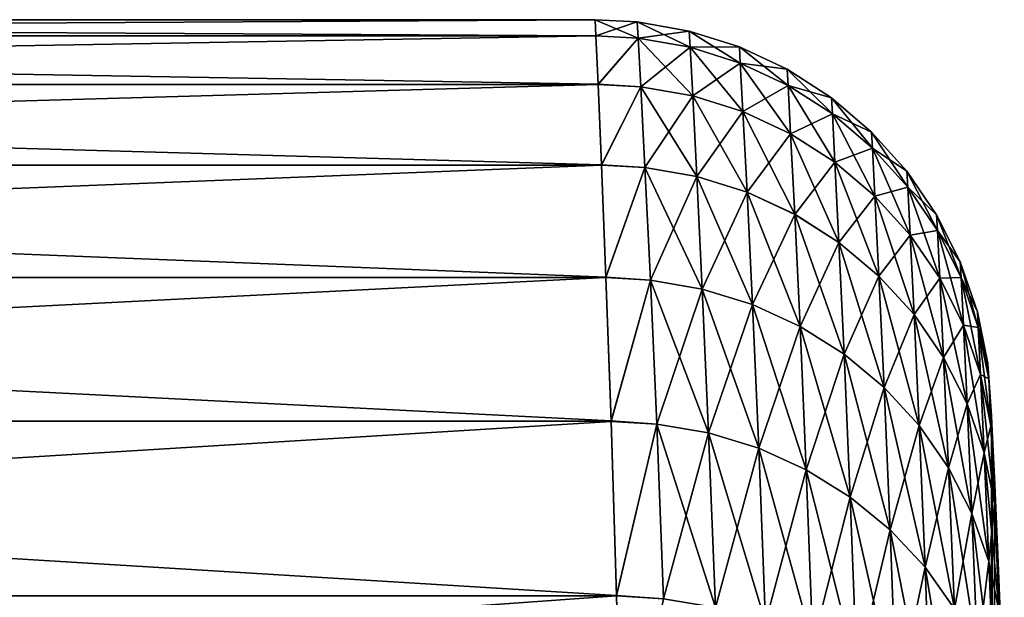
# Model space of a CAD drawing. Header units: metres. Extents: x -2 to 102, y -85 to 102.
# Tile 343 of 343: x 100.644 to 101.886, y 101.741 to 102.47. Entities that reach past the tile are written whole.
import ezdxf

# ---------------------------------------------------------------- set-up
doc = ezdxf.new("R2010")
doc.units = ezdxf.units.M
doc.layers.add('solid_21064300', color=7, linetype='CONTINUOUS')

msp = doc.modelspace()

# ---------------------------------------------------------------- linework, layer by layer
at = {"layer": 'solid_21064300'}
for points in [[(101.36982, 102.470299, 0.001516), (97.811768, 102.470299, 0.000199), (97.811249, 102.44986, 0.639097)], [(101.370728, 102.449799, 0.639964), (101.36982, 102.470299, 0.001516), (97.811249, 102.44986, 0.639097)], [(101.37072, 102.449989, -0.637021), (97.811249, 102.449883, -0.638734), (97.811768, 102.470299, 0.000199)], [(101.36982, 102.470299, 0.001516), (101.37072, 102.449989, -0.637021), (97.811768, 102.470299, 0.000199)], [(101.422821, 102.467461, 0.000027), (101.37072, 102.449989, -0.637021), (101.36982, 102.470299, 0.001516)], [(101.423935, 102.447006, 0.639119), (101.36982, 102.470299, 0.001516), (101.370728, 102.449799, 0.639964)], [(101.422821, 102.467461, 0.000027), (101.36982, 102.470299, 0.001516), (101.423935, 102.447006, 0.639119)], [(101.423943, 102.447006, -0.639064), (101.37072, 102.449989, -0.637021), (101.422821, 102.467461, 0.000027)], [(101.422821, 102.467461, 0.000027), (101.488358, 102.456017, 0.000027), (101.489471, 102.435577, -0.638133)], [(101.422821, 102.467461, 0.000027), (101.423935, 102.447006, 0.639119), (101.488358, 102.456017, 0.000027)], [(101.423943, 102.447006, -0.639064), (101.422821, 102.467461, 0.000027), (101.489471, 102.435577, -0.638133)], [(101.423935, 102.447006, 0.639119), (101.489471, 102.435577, 0.638188), (101.488358, 102.456017, 0.000027)], [(101.488358, 102.456017, 0.000027), (101.551796, 102.435982, 0.000027), (101.552902, 102.415565, -0.636659)], [(101.488358, 102.456017, 0.000027), (101.489471, 102.435577, 0.638188), (101.551796, 102.435982, 0.000027)], [(101.489471, 102.435577, -0.638133), (101.488358, 102.456017, 0.000027), (101.552902, 102.415565, -0.636659)], [(101.370728, 102.449799, 0.639964), (97.811249, 102.44986, 0.639097), (97.809662, 102.388641, 1.275364)], [(101.373466, 102.388565, 1.275915), (101.370728, 102.449799, 0.639964), (97.809662, 102.388641, 1.275364)], [(101.373451, 102.388908, -1.27324), (97.809669, 102.388672, -1.275108), (97.811249, 102.449883, -0.638734)], [(101.37072, 102.449989, -0.637021), (101.373451, 102.388908, -1.27324), (97.811249, 102.449883, -0.638734)], [(101.423943, 102.447006, -0.639064), (101.373451, 102.388908, -1.27324), (101.37072, 102.449989, -0.637021)], [(101.423935, 102.447006, 0.639119), (101.370728, 102.449799, 0.639964), (101.373466, 102.388565, 1.275915)], [(101.427261, 102.385674, -1.275516), (101.373451, 102.388908, -1.27324), (101.423943, 102.447006, -0.639064)], [(101.423935, 102.447006, 0.639119), (101.373466, 102.388565, 1.275915), (101.427269, 102.385658, 1.275573)], [(101.423935, 102.447006, 0.639119), (101.427269, 102.385658, 1.275573), (101.489471, 102.435577, 0.638188)], [(101.423943, 102.447006, -0.639064), (101.489471, 102.435577, -0.638133), (101.492783, 102.374275, -1.273663)], [(101.427261, 102.385674, -1.275516), (101.423943, 102.447006, -0.639064), (101.492783, 102.374275, -1.273663)], [(101.427269, 102.385658, 1.275573), (101.492783, 102.37426, 1.273719), (101.489471, 102.435577, 0.638188)], [(101.489471, 102.435577, 0.638188), (101.552895, 102.415565, 0.636714), (101.551796, 102.435982, 0.000027)], [(101.489471, 102.435577, 0.638188), (101.492783, 102.37426, 1.273719), (101.552895, 102.415565, 0.636714)], [(101.489471, 102.435577, -0.638133), (101.552902, 102.415565, -0.636659), (101.556183, 102.35434, -1.270725)], [(101.492783, 102.374275, -1.273663), (101.489471, 102.435577, -0.638133), (101.556183, 102.35434, -1.270725)], [(101.551796, 102.435982, 0.000027), (101.612015, 102.4077, 0.000027), (101.613106, 102.387329, -0.634668)], [(101.551796, 102.435982, 0.000027), (101.552895, 102.415565, 0.636714), (101.612015, 102.4077, 0.000027)], [(101.552902, 102.415565, -0.636659), (101.551796, 102.435982, 0.000027), (101.613106, 102.387329, -0.634668)], [(101.492783, 102.37426, 1.273719), (101.55619, 102.354324, 1.270781), (101.552895, 102.415565, 0.636714)], [(101.552895, 102.415565, 0.636714), (101.613098, 102.387329, 0.634722), (101.612015, 102.4077, 0.000027)], [(101.552895, 102.415565, 0.636714), (101.55619, 102.354324, 1.270781), (101.613098, 102.387329, 0.634722)], [(101.552902, 102.415565, -0.636659), (101.613106, 102.387329, -0.634668), (101.616356, 102.326241, -1.266754)], [(101.556183, 102.35434, -1.270725), (101.552902, 102.415565, -0.636659), (101.616356, 102.326241, -1.266754)], [(101.612015, 102.4077, 0.000027), (101.667946, 102.371674, 0.000027), (101.669022, 102.351364, -0.632194)], [(101.612015, 102.4077, 0.000027), (101.613098, 102.387329, 0.634722), (101.667946, 102.371674, 0.000027)], [(101.613106, 102.387329, -0.634668), (101.612015, 102.4077, 0.000027), (101.669022, 102.351364, -0.632194)], [(101.377747, 102.287254, -1.904583), (97.807159, 102.286911, -1.906328), (97.809669, 102.388672, -1.275108)], [(101.373466, 102.388565, 1.275915), (97.809662, 102.388641, 1.275364), (97.807159, 102.286888, 1.906478)], [(101.377769, 102.286812, 1.906865), (101.373466, 102.388565, 1.275915), (97.807159, 102.286888, 1.906478)], [(101.373451, 102.388908, -1.27324), (101.377747, 102.287254, -1.904583), (97.809669, 102.388672, -1.275108)], [(101.427261, 102.385674, -1.275516), (101.377747, 102.287254, -1.904583), (101.373451, 102.388908, -1.27324)], [(101.427269, 102.385658, 1.275573), (101.373466, 102.388565, 1.275915), (101.377769, 102.286812, 1.906865)], [(101.432587, 102.283722, -1.906702), (101.377747, 102.287254, -1.904583), (101.427261, 102.385674, -1.275516)], [(101.427269, 102.385658, 1.275573), (101.377769, 102.286812, 1.906865), (101.432587, 102.283707, 1.906761)], [(101.427261, 102.385674, -1.275516), (101.492783, 102.374275, -1.273663), (101.498077, 102.272362, -1.903943)], [(101.432587, 102.283722, -1.906702), (101.427261, 102.385674, -1.275516), (101.498077, 102.272362, -1.903943)], [(101.427269, 102.385658, 1.275573), (101.432587, 102.283707, 1.906761), (101.492783, 102.37426, 1.273719)], [(101.55619, 102.354324, 1.270781), (101.616356, 102.326225, 1.26681), (101.613098, 102.387329, 0.634722)], [(101.613098, 102.387329, 0.634722), (101.669014, 102.351364, 0.632249), (101.667946, 102.371674, 0.000027)], [(101.613098, 102.387329, 0.634722), (101.616356, 102.326225, 1.26681), (101.669014, 102.351364, 0.632249)], [(101.613106, 102.387329, -0.634668), (101.669022, 102.351364, -0.632194), (101.672218, 102.290459, -1.261821)], [(101.616356, 102.326241, -1.266754), (101.613106, 102.387329, -0.634668), (101.672218, 102.290459, -1.261821)], [(101.432587, 102.283707, 1.906761), (101.498085, 102.272346, 1.904002), (101.492783, 102.37426, 1.273719)], [(101.492783, 102.374275, -1.273663), (101.556183, 102.35434, -1.270725), (101.56144, 102.252563, -1.899562)], [(101.498077, 102.272362, -1.903943), (101.492783, 102.374275, -1.273663), (101.56144, 102.252563, -1.899562)], [(101.492783, 102.37426, 1.273719), (101.498085, 102.272346, 1.904002), (101.55619, 102.354324, 1.270781)], [(101.667946, 102.371674, 0.000027), (101.71859, 102.328545, 0.000027), (101.71965, 102.308311, -0.629282)], [(101.667946, 102.371674, 0.000027), (101.669014, 102.351364, 0.632249), (101.71859, 102.328545, 0.000027)], [(101.669022, 102.351364, -0.632194), (101.667946, 102.371674, 0.000027), (101.71965, 102.308311, -0.629282)], [(101.498085, 102.272346, 1.904002), (101.561447, 102.252556, 1.899621), (101.55619, 102.354324, 1.270781)], [(101.556183, 102.35434, -1.270725), (101.616356, 102.326241, -1.266754), (101.621552, 102.224686, -1.893637)], [(101.56144, 102.252563, -1.899562), (101.556183, 102.35434, -1.270725), (101.621552, 102.224686, -1.893637)], [(101.55619, 102.354324, 1.270781), (101.561447, 102.252556, 1.899621), (101.616356, 102.326225, 1.26681)], [(101.616356, 102.326225, 1.26681), (101.672226, 102.290443, 1.261877), (101.669014, 102.351364, 0.632249)], [(101.669014, 102.351364, 0.632249), (101.71965, 102.308311, 0.629337), (101.71859, 102.328545, 0.000027)], [(101.669014, 102.351364, 0.632249), (101.672226, 102.290443, 1.261877), (101.71965, 102.308311, 0.629337)], [(101.669022, 102.351364, -0.632194), (101.71965, 102.308311, -0.629282), (101.722801, 102.247635, -1.256013)], [(101.672218, 102.290459, -1.261821), (101.669022, 102.351364, -0.632194), (101.722801, 102.247635, -1.256013)], [(101.561447, 102.252556, 1.899621), (101.621552, 102.22467, 1.893695), (101.616356, 102.326225, 1.26681)], [(101.616356, 102.326241, -1.266754), (101.672218, 102.290459, -1.261821), (101.677345, 102.189209, -1.886273)], [(101.621552, 102.224686, -1.893637), (101.616356, 102.326241, -1.266754), (101.677345, 102.189209, -1.886273)], [(101.616356, 102.326225, 1.26681), (101.621552, 102.22467, 1.893695), (101.672226, 102.290443, 1.261877)], [(101.71859, 102.328545, 0.000027), (101.763069, 102.279068, 0.000027), (101.764107, 102.258926, -0.625984)], [(101.71859, 102.328545, 0.000027), (101.71965, 102.308311, 0.629337), (101.763069, 102.279068, 0.000027)], [(101.71965, 102.308311, -0.629282), (101.71859, 102.328545, 0.000027), (101.764107, 102.258926, -0.625984)], [(101.672226, 102.290443, 1.261877), (101.722801, 102.24762, 1.256068), (101.71965, 102.308311, 0.629337)], [(101.71965, 102.308311, 0.629337), (101.764099, 102.258926, 0.626038), (101.763069, 102.279068, 0.000027)], [(101.71965, 102.308311, 0.629337), (101.722801, 102.24762, 1.256068), (101.764099, 102.258926, 0.626038)], [(101.71965, 102.308311, -0.629282), (101.764107, 102.258926, -0.625984), (101.767189, 102.198524, -1.249432)], [(101.722801, 102.247635, -1.256013), (101.71965, 102.308311, -0.629282), (101.767189, 102.198524, -1.249432)], [(101.383324, 102.145393, -2.528365), (97.803864, 102.145012, -2.529803), (97.807159, 102.286911, -1.906328)], [(101.377769, 102.286812, 1.906865), (97.807159, 102.286888, 1.906478), (97.803864, 102.144997, 2.529866)], [(101.383339, 102.144913, 2.530188), (101.377769, 102.286812, 1.906865), (97.803864, 102.144997, 2.529866)], [(101.377747, 102.287254, -1.904583), (101.383324, 102.145393, -2.528365), (97.807159, 102.286911, -1.906328)], [(101.432587, 102.283722, -1.906702), (101.383324, 102.145393, -2.528365), (101.377747, 102.287254, -1.904583)], [(101.432587, 102.283707, 1.906761), (101.377769, 102.286812, 1.906865), (101.383339, 102.144913, 2.530188)], [(101.439491, 102.14167, -2.530008), (101.383324, 102.145393, -2.528365), (101.432587, 102.283722, -1.906702)], [(101.432587, 102.283707, 1.906761), (101.383339, 102.144913, 2.530188), (101.439484, 102.141663, 2.530063)], [(101.432587, 102.283722, -1.906702), (101.498077, 102.272362, -1.903943), (101.504951, 102.130371, -2.52637)], [(101.439491, 102.14167, -2.530008), (101.432587, 102.283722, -1.906702), (101.504951, 102.130371, -2.52637)], [(101.432587, 102.283707, 1.906761), (101.439484, 102.141663, 2.530063), (101.498085, 102.272346, 1.904002)], [(101.621552, 102.22467, 1.893695), (101.677353, 102.189194, 1.886331), (101.672226, 102.290443, 1.261877)], [(101.672218, 102.290459, -1.261821), (101.722801, 102.247635, -1.256013), (101.727837, 102.146767, -1.8776)], [(101.677345, 102.189209, -1.886273), (101.672218, 102.290459, -1.261821), (101.727837, 102.146767, -1.8776)], [(101.672226, 102.290443, 1.261877), (101.677353, 102.189194, 1.886331), (101.722801, 102.24762, 1.256068)], [(101.439484, 102.141663, 2.530063), (101.504944, 102.130371, 2.526425), (101.498085, 102.272346, 1.904002)], [(101.498077, 102.272362, -1.903943), (101.56144, 102.252563, -1.899562), (101.56826, 102.110764, -2.520579)], [(101.504951, 102.130371, -2.52637), (101.498077, 102.272362, -1.903943), (101.56826, 102.110764, -2.520579)], [(101.498085, 102.272346, 1.904002), (101.504944, 102.130371, 2.526425), (101.561447, 102.252556, 1.899621)], [(101.763069, 102.279068, 0.000027), (101.800583, 102.224129, 0.000027), (101.801598, 102.204086, -0.622357)], [(101.763069, 102.279068, 0.000027), (101.764099, 102.258926, 0.626038), (101.800583, 102.224129, 0.000027)], [(101.764107, 102.258926, -0.625984), (101.763069, 102.279068, 0.000027), (101.801598, 102.204086, -0.622357)], [(101.722801, 102.24762, 1.256068), (101.767197, 102.198509, 1.249487), (101.764099, 102.258926, 0.626038)], [(101.764099, 102.258926, 0.626038), (101.80159, 102.204086, 0.62241), (101.800583, 102.224129, 0.000027)], [(101.764099, 102.258926, 0.626038), (101.767197, 102.198509, 1.249487), (101.80159, 102.204086, 0.62241)], [(101.764107, 102.258926, -0.625984), (101.801598, 102.204086, -0.622357), (101.804619, 102.143997, -1.242196)], [(101.767189, 102.198524, -1.249432), (101.764107, 102.258926, -0.625984), (101.804619, 102.143997, -1.242196)], [(101.504944, 102.130371, 2.526425), (101.568253, 102.110764, 2.520634), (101.561447, 102.252556, 1.899621)], [(101.56144, 102.252563, -1.899562), (101.621552, 102.224686, -1.893637), (101.628296, 102.083191, -2.512739)], [(101.56826, 102.110764, -2.520579), (101.56144, 102.252563, -1.899562), (101.628296, 102.083191, -2.512739)], [(101.561447, 102.252556, 1.899621), (101.568253, 102.110764, 2.520634), (101.621552, 102.22467, 1.893695)], [(101.677353, 102.189194, 1.886331), (101.727844, 102.146751, 1.877657), (101.722801, 102.24762, 1.256068)], [(101.722801, 102.247635, -1.256013), (101.767189, 102.198524, -1.249432), (101.772133, 102.098114, -1.867771)], [(101.727837, 102.146767, -1.8776), (101.722801, 102.247635, -1.256013), (101.772133, 102.098114, -1.867771)], [(101.722801, 102.24762, 1.256068), (101.727844, 102.146751, 1.877657), (101.767197, 102.198509, 1.249487)], [(101.568253, 102.110764, 2.520634), (101.628288, 102.083183, 2.512794), (101.621552, 102.22467, 1.893695)], [(101.621552, 102.224686, -1.893637), (101.677345, 102.189209, -1.886273), (101.68399, 102.048141, -2.502987)], [(101.628296, 102.083191, -2.512739), (101.621552, 102.224686, -1.893637), (101.68399, 102.048141, -2.502987)], [(101.621552, 102.22467, 1.893695), (101.628288, 102.083183, 2.512794), (101.677353, 102.189194, 1.886331)], [(101.800583, 102.224129, 0.000027), (101.830475, 102.164688, 0.000027), (101.831459, 102.144768, -0.618465)], [(101.800583, 102.224129, 0.000027), (101.80159, 102.204086, 0.62241), (101.830475, 102.164688, 0.000027)], [(101.801598, 102.204086, -0.622357), (101.800583, 102.224129, 0.000027), (101.831459, 102.144768, -0.618465)], [(101.727844, 102.146751, 1.877657), (101.772133, 102.098099, 1.867828), (101.767197, 102.198509, 1.249487)], [(101.767189, 102.198524, -1.249432), (101.804619, 102.143997, -1.242196), (101.809448, 102.044106, -1.856961)], [(101.772133, 102.098114, -1.867771), (101.767189, 102.198524, -1.249432), (101.809448, 102.044106, -1.856961)], [(101.767197, 102.198509, 1.249487), (101.804619, 102.143982, 1.24225), (101.80159, 102.204086, 0.62241)], [(101.767197, 102.198509, 1.249487), (101.772133, 102.098099, 1.867828), (101.804619, 102.143982, 1.24225)], [(101.80159, 102.204086, 0.62241), (101.831459, 102.144768, 0.618519), (101.830475, 102.164688, 0.000027)], [(101.80159, 102.204086, 0.62241), (101.804619, 102.143982, 1.24225), (101.831459, 102.144768, 0.618519)], [(101.801598, 102.204086, -0.622357), (101.831459, 102.144768, -0.618465), (101.834404, 102.085022, -1.234432)], [(101.804619, 102.143997, -1.242196), (101.801598, 102.204086, -0.622357), (101.834404, 102.085022, -1.234432)], [(101.628288, 102.083183, 2.512794), (101.68399, 102.048141, 2.503042), (101.677353, 102.189194, 1.886331)], [(101.677345, 102.189209, -1.886273), (101.727837, 102.146767, -1.8776), (101.734367, 102.006241, -2.491498)], [(101.68399, 102.048141, -2.502987), (101.677345, 102.189209, -1.886273), (101.734367, 102.006241, -2.491498)], [(101.677353, 102.189194, 1.886331), (101.68399, 102.048141, 2.503042), (101.727844, 102.146751, 1.877657)], [(101.830475, 102.164688, 0.000027), (101.852203, 102.101814, 0.000027), (101.853165, 102.082016, -0.614379)], [(101.830475, 102.164688, 0.000027), (101.831459, 102.144768, 0.618519), (101.852203, 102.101814, 0.000027)], [(101.831459, 102.144768, -0.618465), (101.830475, 102.164688, 0.000027), (101.853165, 102.082016, -0.614379)], [(101.389854, 101.963898, -3.141902), (97.799927, 101.963547, -3.142972), (97.803864, 102.145012, -2.529803)], [(101.383339, 102.144913, 2.530188), (97.803864, 102.144997, 2.529866), (97.799927, 101.963539, 3.142988)], [(101.38987, 101.963448, 3.14327), (101.383339, 102.144913, 2.530188), (97.799927, 101.963539, 3.142988)], [(101.383324, 102.145393, -2.528365), (101.389854, 101.963898, -3.141902), (97.803864, 102.145012, -2.529803)], [(101.439491, 102.14167, -2.530008), (101.389854, 101.963898, -3.141902), (101.383324, 102.145393, -2.528365)], [(101.439484, 102.141663, 2.530063), (101.383339, 102.144913, 2.530188), (101.38987, 101.963448, 3.14327)], [(101.68399, 102.048141, 2.503042), (101.734367, 102.006233, 2.491552), (101.727844, 102.146751, 1.877657)], [(101.727837, 102.146767, -1.8776), (101.772133, 102.098114, -1.867771), (101.778534, 101.958221, -2.478472)], [(101.734367, 102.006241, -2.491498), (101.727837, 102.146767, -1.8776), (101.778534, 101.958221, -2.478472)], [(101.727844, 102.146751, 1.877657), (101.734367, 102.006233, 2.491552), (101.772133, 102.098099, 1.867828)], [(101.772133, 102.098099, 1.867828), (101.809448, 102.04409, 1.857018), (101.804619, 102.143982, 1.24225)], [(101.804619, 102.143982, 1.24225), (101.834412, 102.085007, 1.234486), (101.831459, 102.144768, 0.618519)], [(101.804619, 102.143997, -1.242196), (101.834404, 102.085022, -1.234432), (101.839119, 101.985703, -1.845361)], [(101.809448, 102.044106, -1.856961), (101.804619, 102.143997, -1.242196), (101.839119, 101.985703, -1.845361)], [(101.804619, 102.143982, 1.24225), (101.809448, 102.04409, 1.857018), (101.834412, 102.085007, 1.234486)], [(101.831459, 102.144768, 0.618519), (101.853165, 102.082016, 0.614432), (101.852203, 102.101814, 0.000027)], [(101.831459, 102.144768, 0.618519), (101.834412, 102.085007, 1.234486), (101.853165, 102.082016, 0.614432)], [(101.831459, 102.144768, -0.618465), (101.853165, 102.082016, -0.614379), (101.856033, 102.022636, -1.226277)], [(101.834404, 102.085022, -1.234432), (101.831459, 102.144768, -0.618465), (101.856033, 102.022636, -1.226277)], [(101.447517, 101.960083, -3.142827), (101.389854, 101.963898, -3.141902), (101.439491, 102.14167, -2.530008)], [(101.439484, 102.141663, 2.530063), (101.38987, 101.963448, 3.14327), (101.447525, 101.960068, 3.142871)], [(101.439484, 102.141663, 2.530063), (101.447525, 101.960068, 3.142871), (101.504944, 102.130371, 2.526425)], [(101.439491, 102.14167, -2.530008), (101.504951, 102.130371, -2.52637), (101.512939, 101.948868, -3.138346)], [(101.447517, 101.960083, -3.142827), (101.439491, 102.14167, -2.530008), (101.512939, 101.948868, -3.138346)], [(101.447525, 101.960068, 3.142871), (101.512947, 101.948853, 3.13839), (101.504944, 102.130371, 2.526425)], [(101.504944, 102.130371, 2.526425), (101.512947, 101.948853, 3.13839), (101.568253, 102.110764, 2.520634)], [(101.504951, 102.130371, -2.52637), (101.56826, 102.110764, -2.520579), (101.576187, 101.929497, -3.13119)], [(101.512939, 101.948868, -3.138346), (101.504951, 102.130371, -2.52637), (101.576187, 101.929497, -3.13119)], [(101.512947, 101.948853, 3.13839), (101.576187, 101.929482, 3.131235), (101.568253, 102.110764, 2.520634)], [(101.568253, 102.110764, 2.520634), (101.576187, 101.929482, 3.131235), (101.628288, 102.083183, 2.512794)], [(101.56826, 102.110764, -2.520579), (101.628296, 102.083191, -2.512739), (101.636124, 101.902321, -3.121487)], [(101.576187, 101.929497, -3.13119), (101.56826, 102.110764, -2.520579), (101.636124, 101.902321, -3.121487)], [(101.734367, 102.006233, 2.491552), (101.778526, 101.958214, 2.478526), (101.772133, 102.098099, 1.867828)], [(101.772133, 102.098114, -1.867771), (101.809448, 102.044106, -1.856961), (101.815697, 101.904938, -2.464143)], [(101.778534, 101.958221, -2.478472), (101.772133, 102.098114, -1.867771), (101.815697, 101.904938, -2.464143)], [(101.772133, 102.098099, 1.867828), (101.778526, 101.958214, 2.478526), (101.809448, 102.04409, 1.857018)], [(101.852203, 102.101814, 0.000027), (101.865395, 102.036606, 0.000026), (101.866333, 102.016937, -0.61017)], [(101.852203, 102.101814, 0.000027), (101.853165, 102.082016, 0.614432), (101.865395, 102.036606, 0.000026)], [(101.853165, 102.082016, -0.614379), (101.852203, 102.101814, 0.000027), (101.866333, 102.016937, -0.61017)], [(101.576187, 101.929482, 3.131235), (101.636131, 101.902306, 3.121531), (101.628288, 102.083183, 2.512794)], [(101.628288, 102.083183, 2.512794), (101.636131, 101.902306, 3.121531), (101.68399, 102.048141, 2.503042)], [(101.628296, 102.083191, -2.512739), (101.68399, 102.048141, -2.502987), (101.691711, 101.867821, -3.109407)], [(101.636124, 101.902321, -3.121487), (101.628296, 102.083191, -2.512739), (101.691711, 101.867821, -3.109407)], [(101.809448, 102.04409, 1.857018), (101.839119, 101.985687, 1.845418), (101.834412, 102.085007, 1.234486)], [(101.834404, 102.085022, -1.234432), (101.856033, 102.022636, -1.226277), (101.860619, 101.923935, -1.833177)], [(101.839119, 101.985703, -1.845361), (101.834404, 102.085022, -1.234432), (101.860619, 101.923935, -1.833177)], [(101.834412, 102.085007, 1.234486), (101.856041, 102.022621, 1.226331), (101.853165, 102.082016, 0.614432)], [(101.834412, 102.085007, 1.234486), (101.839119, 101.985687, 1.845418), (101.856041, 102.022621, 1.226331)], [(101.853165, 102.082016, 0.614432), (101.866333, 102.016937, 0.610223), (101.865395, 102.036606, 0.000026)], [(101.853165, 102.082016, 0.614432), (101.856041, 102.022621, 1.226331), (101.866333, 102.016937, 0.610223)], [(101.853165, 102.082016, -0.614379), (101.866333, 102.016937, -0.61017), (101.869118, 101.957954, -1.217877)], [(101.856033, 102.022636, -1.226277), (101.853165, 102.082016, -0.614379), (101.869118, 101.957954, -1.217877)], [(101.636131, 101.902306, 3.121531), (101.691711, 101.867805, 3.109451), (101.68399, 102.048141, 2.503042)], [(101.68399, 102.048141, 2.503042), (101.691711, 101.867805, 3.109451), (101.734367, 102.006233, 2.491552)], [(101.68399, 102.048141, -2.502987), (101.734367, 102.006241, -2.491498), (101.741951, 101.826599, -3.095165)], [(101.691711, 101.867821, -3.109407), (101.68399, 102.048141, -2.502987), (101.741951, 101.826599, -3.095165)], [(101.778526, 101.958214, 2.478526), (101.815689, 101.90493, 2.464196), (101.809448, 102.04409, 1.857018)], [(101.809448, 102.044106, -1.856961), (101.839119, 101.985703, -1.845361), (101.845207, 101.847328, -2.448762)], [(101.815697, 101.904938, -2.464143), (101.809448, 102.044106, -1.856961), (101.845207, 101.847328, -2.448762)], [(101.809448, 102.04409, 1.857018), (101.815689, 101.90493, 2.464196), (101.839119, 101.985687, 1.845418)], [(101.865395, 102.036606, 0.000026), (101.869797, 101.970291, 0.000634), (101.870712, 101.950874, -0.603966)], [(101.865395, 102.036606, 0.000026), (101.866333, 102.016937, 0.610223), (101.869797, 101.970291, 0.000634)], [(101.866333, 102.016937, -0.61017), (101.865395, 102.036606, 0.000026), (101.870712, 101.950874, -0.603966)], [(101.839119, 101.985687, 1.845418), (101.860619, 101.923927, 1.833233), (101.856041, 102.022621, 1.226331)], [(101.856033, 102.022636, -1.226277), (101.869118, 101.957954, -1.217877), (101.873573, 101.859901, -1.820623)], [(101.860619, 101.923935, -1.833177), (101.856033, 102.022636, -1.226277), (101.873573, 101.859901, -1.820623)], [(101.856041, 102.022621, 1.226331), (101.869125, 101.957939, 1.217931), (101.866333, 102.016937, 0.610223)], [(101.856041, 102.022621, 1.226331), (101.860619, 101.923927, 1.833233), (101.869125, 101.957939, 1.217931)], [(101.866333, 102.016937, 0.610223), (101.873413, 101.89238, 1.207689), (101.87072, 101.950798, 0.605218)], [(101.866333, 102.016937, 0.610223), (101.869125, 101.957939, 1.217931), (101.873413, 101.89238, 1.207689)], [(101.866333, 102.016937, 0.610223), (101.87072, 101.950798, 0.605218), (101.869797, 101.970291, 0.000634)], [(101.866333, 102.016937, -0.61017), (101.870712, 101.950874, -0.603966), (101.873405, 101.89254, -1.206482)], [(101.869118, 101.957954, -1.217877), (101.866333, 102.016937, -0.61017), (101.873405, 101.89254, -1.206482)], [(101.691711, 101.867805, 3.109451), (101.741951, 101.826584, 3.095209), (101.734367, 102.006233, 2.491552)], [(101.734367, 102.006241, -2.491498), (101.778534, 101.958221, -2.478472), (101.785957, 101.779396, -3.079012)], [(101.741951, 101.826599, -3.095165), (101.734367, 102.006241, -2.491498), (101.785957, 101.779396, -3.079012)], [(101.734367, 102.006233, 2.491552), (101.741951, 101.826584, 3.095209), (101.778526, 101.958214, 2.478526)], [(101.815689, 101.90493, 2.464196), (101.845207, 101.847328, 2.448816), (101.839119, 101.985687, 1.845418)], [(101.839119, 101.985703, -1.845361), (101.860619, 101.923935, -1.833177), (101.866547, 101.786423, -2.432604)], [(101.845207, 101.847328, -2.448762), (101.839119, 101.985703, -1.845361), (101.866547, 101.786423, -2.432604)], [(101.839119, 101.985687, 1.845418), (101.845207, 101.847328, 2.448816), (101.860619, 101.923927, 1.833233)], [(101.869797, 101.970291, 0.000634), (101.87072, 101.950798, 0.605218), (101.871468, 99.486862, -1.246392)], [(101.870712, 101.950874, -0.603966), (101.869797, 101.970291, 0.000634), (101.871468, 99.486862, -1.246392)], [(101.396637, 101.743538, -3.742602), (97.79567, 101.743248, -3.743311), (97.799927, 101.963547, -3.142972)], [(101.38987, 101.963448, 3.14327), (97.799927, 101.963539, 3.142988), (97.79567, 101.743256, 3.743307)], [(101.396652, 101.743149, 3.743567), (101.38987, 101.963448, 3.14327), (97.79567, 101.743256, 3.743307)], [(101.389854, 101.963898, -3.141902), (101.396637, 101.743538, -3.742602), (97.799927, 101.963547, -3.142972)], [(101.447517, 101.960083, -3.142827), (101.396637, 101.743538, -3.742602), (101.389854, 101.963898, -3.141902)], [(101.447525, 101.960068, 3.142871), (101.38987, 101.963448, 3.14327), (101.396652, 101.743149, 3.743567)], [(101.456078, 101.739685, -3.742674), (101.396637, 101.743538, -3.742602), (101.447517, 101.960083, -3.142827)], [(101.447525, 101.960068, 3.142871), (101.396652, 101.743149, 3.743567), (101.456085, 101.739662, 3.742724)], [(101.447517, 101.960083, -3.142827), (101.512939, 101.948868, -3.138346), (101.521461, 101.728569, -3.737396)], [(101.456078, 101.739685, -3.742674), (101.447517, 101.960083, -3.142827), (101.521461, 101.728569, -3.737396)], [(101.447525, 101.960068, 3.142871), (101.456085, 101.739662, 3.742724), (101.512947, 101.948853, 3.13839)], [(101.741951, 101.826584, 3.095209), (101.785957, 101.779381, 3.079056), (101.778526, 101.958214, 2.478526)], [(101.778526, 101.958214, 2.478526), (101.785957, 101.779381, 3.079056), (101.815689, 101.90493, 2.464196)], [(101.778534, 101.958221, -2.478472), (101.815697, 101.904938, -2.464143), (101.822945, 101.727036, -3.061235)], [(101.785957, 101.779396, -3.079012), (101.778534, 101.958221, -2.478472), (101.822945, 101.727036, -3.061235)], [(101.860619, 101.923927, 1.833233), (101.873573, 101.859894, 1.820679), (101.869125, 101.957939, 1.217931)], [(101.869118, 101.957954, -1.217877), (101.873405, 101.89254, -1.206482), (101.877693, 101.795578, -1.804016)], [(101.873573, 101.859901, -1.820623), (101.869118, 101.957954, -1.217877), (101.877693, 101.795578, -1.804016)], [(101.869125, 101.957939, 1.217931), (101.877701, 101.795357, 1.805139), (101.873413, 101.89238, 1.207689)], [(101.869125, 101.957939, 1.217931), (101.873573, 101.859894, 1.820679), (101.877701, 101.795357, 1.805139)], [(101.456085, 101.739662, 3.742724), (101.521461, 101.728554, 3.737446), (101.512947, 101.948853, 3.13839)], [(101.512939, 101.948868, -3.138346), (101.576187, 101.929497, -3.13119), (101.584633, 101.709503, -3.72893)], [(101.521461, 101.728569, -3.737396), (101.512939, 101.948868, -3.138346), (101.584633, 101.709503, -3.72893)], [(101.512947, 101.948853, 3.13839), (101.521461, 101.728554, 3.737446), (101.576187, 101.929482, 3.131235)], [(101.873405, 101.89254, -1.206482), (101.870712, 101.950874, -0.603966), (101.871468, 99.486862, -1.246392)], [(101.87072, 101.950798, 0.605218), (101.873413, 101.89238, 1.207689), (101.871468, 99.486862, -1.246392)], [(101.521461, 101.728554, 3.737446), (101.584633, 101.70948, 3.728981), (101.576187, 101.929482, 3.131235)], [(101.576187, 101.929497, -3.13119), (101.636124, 101.902321, -3.121487), (101.644478, 101.682808, -3.717428)], [(101.584633, 101.709503, -3.72893), (101.576187, 101.929497, -3.13119), (101.644478, 101.682808, -3.717428)], [(101.576187, 101.929482, 3.131235), (101.584633, 101.70948, 3.728981), (101.636131, 101.902306, 3.121531)], [(101.845207, 101.847328, 2.448816), (101.866539, 101.786423, 2.432657), (101.860619, 101.923927, 1.833233)], [(101.860619, 101.923935, -1.833177), (101.873573, 101.859901, -1.820623), (101.879326, 101.723297, -2.415952)], [(101.866547, 101.786423, -2.432604), (101.860619, 101.923935, -1.833177), (101.879326, 101.723297, -2.415952)], [(101.860619, 101.923927, 1.833233), (101.866539, 101.786423, 2.432657), (101.873573, 101.859894, 1.820679)], [(101.584633, 101.70948, 3.728981), (101.644478, 101.682793, 3.717478), (101.636131, 101.902306, 3.121531)], [(101.636124, 101.902321, -3.121487), (101.691711, 101.867821, -3.109407), (101.699928, 101.648972, -3.703093)], [(101.644478, 101.682808, -3.717428), (101.636124, 101.902321, -3.121487), (101.699928, 101.648972, -3.703093)], [(101.636131, 101.902306, 3.121531), (101.644478, 101.682793, 3.717478), (101.691711, 101.867805, 3.109451)], [(101.785957, 101.779381, 3.079056), (101.822952, 101.72702, 3.061279), (101.815689, 101.90493, 2.464196)], [(101.815689, 101.90493, 2.464196), (101.822952, 101.72702, 3.061279), (101.845207, 101.847328, 2.448816)], [(101.815697, 101.904938, -2.464143), (101.845207, 101.847328, -2.448762), (101.852272, 101.670456, -3.042149)], [(101.822945, 101.727036, -3.061235), (101.815697, 101.904938, -2.464143), (101.852272, 101.670456, -3.042149)], [(101.877693, 101.795578, -1.804016), (101.873405, 101.89254, -1.206482), (101.871468, 99.486862, -1.246392)], [(101.873413, 101.89238, 1.207689), (101.871468, 99.486862, 1.246392), (101.871468, 99.486862, -1.246392)], [(101.873413, 101.89238, 1.207689), (101.877701, 101.795357, 1.805139), (101.871468, 99.486862, 1.246392)], [(101.644478, 101.682793, 3.717478), (101.699936, 101.648956, 3.703143), (101.691711, 101.867805, 3.109451)], [(101.691711, 101.867821, -3.109407), (101.741951, 101.826599, -3.095165), (101.750015, 101.608589, -3.686178)], [(101.699928, 101.648972, -3.703093), (101.691711, 101.867821, -3.109407), (101.750015, 101.608589, -3.686178)], [(101.691711, 101.867805, 3.109451), (101.699936, 101.648956, 3.703143), (101.741951, 101.826584, 3.095209)], [(101.866539, 101.786423, 2.432657), (101.879326, 101.723289, 2.416005), (101.873573, 101.859894, 1.820679)], [(101.873573, 101.859901, -1.820623), (101.877693, 101.795578, -1.804016), (101.883278, 101.660187, -2.395037)], [(101.879326, 101.723297, -2.415952), (101.873573, 101.859901, -1.820623), (101.883278, 101.660187, -2.395037)], [(101.873573, 101.859894, 1.820679), (101.883286, 101.659935, 2.396033), (101.877701, 101.795357, 1.805139)], [(101.873573, 101.859894, 1.820679), (101.879326, 101.723289, 2.416005), (101.883286, 101.659935, 2.396033)], [(101.822952, 101.72702, 3.061279), (101.852272, 101.670441, 3.042193), (101.845207, 101.847328, 2.448816)], [(101.845207, 101.847328, 2.448816), (101.852272, 101.670441, 3.042193), (101.866539, 101.786423, 2.432657)], [(101.845207, 101.847328, -2.448762), (101.866547, 101.786423, -2.432604), (101.873413, 101.610649, -3.02209)], [(101.852272, 101.670456, -3.042149), (101.845207, 101.847328, -2.448762), (101.873413, 101.610649, -3.02209)], [(101.699936, 101.648956, 3.703143), (101.750023, 101.608574, 3.686227), (101.741951, 101.826584, 3.095209)], [(101.741951, 101.826599, -3.095165), (101.785957, 101.779396, -3.079012), (101.793854, 101.56237, -3.666983)], [(101.750015, 101.608589, -3.686178), (101.741951, 101.826599, -3.095165), (101.793854, 101.56237, -3.666983)], [(101.741951, 101.826584, 3.095209), (101.750023, 101.608574, 3.686227), (101.785957, 101.779381, 3.079056)], [(101.852272, 101.670441, 3.042193), (101.873413, 101.610634, 3.022134), (101.866539, 101.786423, 2.432657)], [(101.866539, 101.786423, 2.432657), (101.873413, 101.610634, 3.022134), (101.879326, 101.723289, 2.416005)], [(101.866547, 101.786423, -2.432604), (101.879326, 101.723297, -2.415952), (101.885986, 101.548683, -3.001416)], [(101.873413, 101.610649, -3.02209), (101.866547, 101.786423, -2.432604), (101.885986, 101.548683, -3.001416)], [(101.877693, 101.795578, -1.804016), (101.871468, 99.486862, -1.246392), (101.884254, 99.486778, -3.739278)], [(101.877701, 101.795357, 1.805139), (101.883286, 101.659935, 2.396033), (101.871468, 99.486862, 1.246392)], [(101.883278, 101.660187, -2.395037), (101.877693, 101.795578, -1.804016), (101.884254, 99.486778, -3.739278)], [(101.750023, 101.608574, 3.686227), (101.793854, 101.562355, 3.667032), (101.785957, 101.779381, 3.079056)], [(101.785957, 101.779396, -3.079012), (101.822945, 101.727036, -3.061235), (101.83065, 101.511139, -3.645847)], [(101.793854, 101.56237, -3.666983), (101.785957, 101.779396, -3.079012), (101.83065, 101.511139, -3.645847)], [(101.785957, 101.779381, 3.079056), (101.793854, 101.562355, 3.667032), (101.822952, 101.72702, 3.061279)], [(101.396652, 101.743149, 3.743567), (97.79567, 101.743256, 3.743307), (97.791267, 101.485031, 4.328346)], [(101.403229, 101.485207, -4.32798), (97.791267, 101.485031, -4.328352), (97.79567, 101.743248, -3.743311)], [(101.403236, 101.484917, 4.328597), (101.396652, 101.743149, 3.743567), (97.791267, 101.485031, 4.328346)], [(101.396637, 101.743538, -3.742602), (101.403229, 101.485207, -4.32798), (97.79567, 101.743248, -3.743311)], [(101.456078, 101.739685, -3.742674), (101.403229, 101.485207, -4.32798), (101.396637, 101.743538, -3.742602)], [(101.456085, 101.739662, 3.742724), (101.396652, 101.743149, 3.743567), (101.403236, 101.484917, 4.328597)]]:
    msp.add_3dface(points, dxfattribs=at)

doc.saveas('drawing.dxf')
